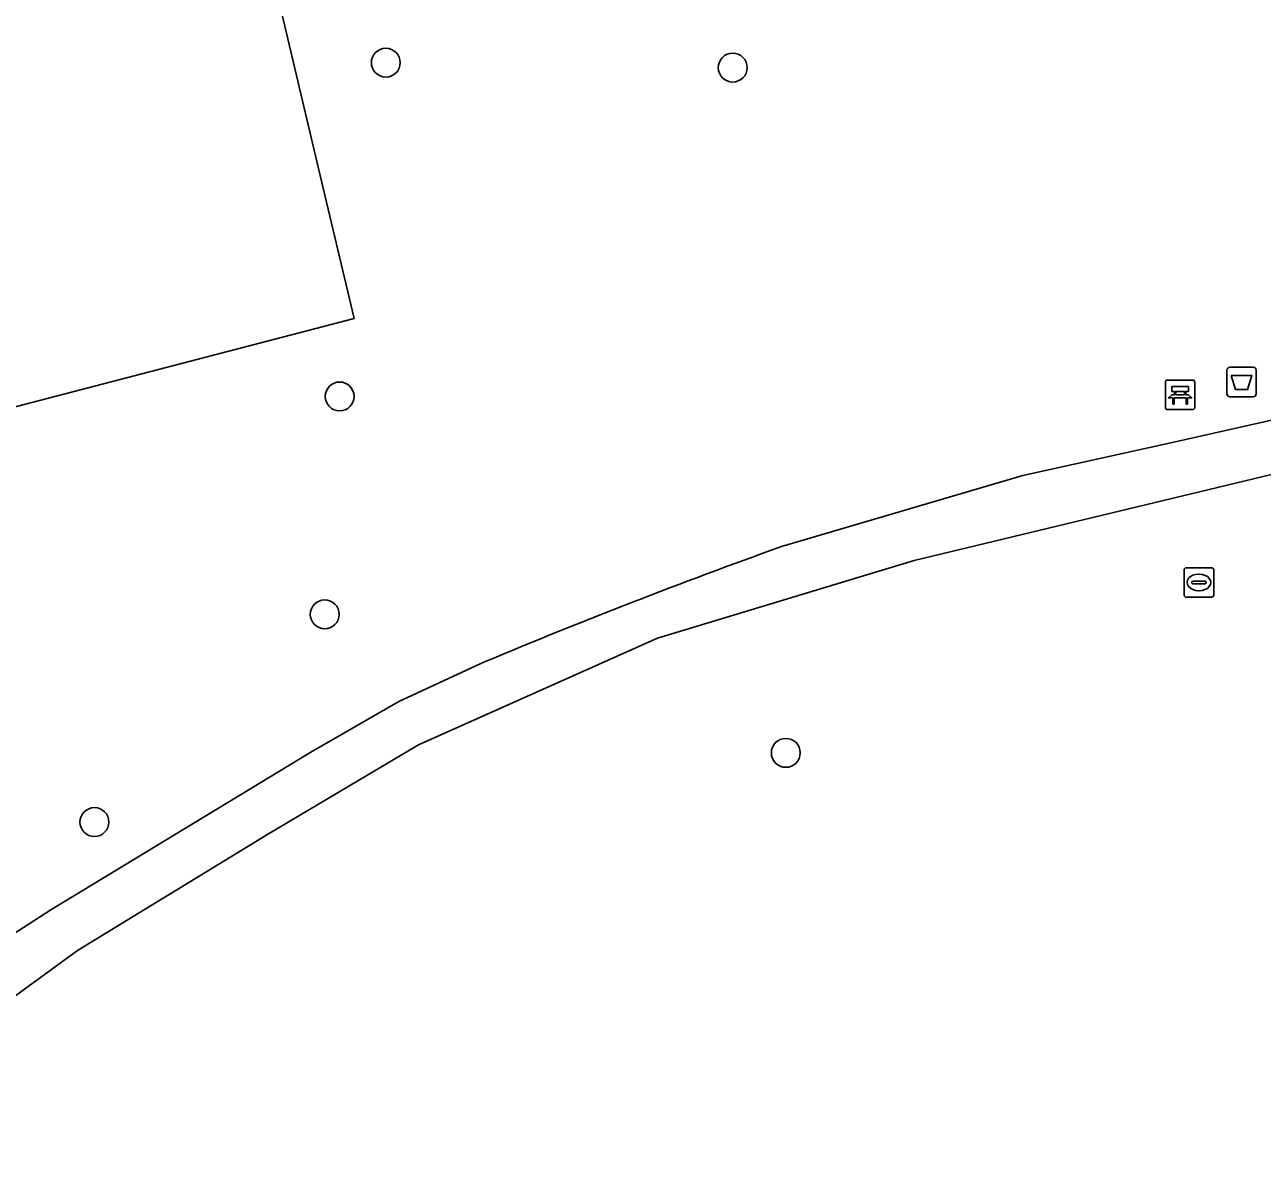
# Model space of a CAD drawing. Extents: x 158031 to 159244, y 380104 to 381214.
# Drawn here: x 158748.37 to 158790.26, y 380400.83 to 380439.27 of the extents above; entities that cross this region are included whole.
import ezdxf

# ---------------------------------------------------------------- set-up
doc = ezdxf.new("R2010")
doc.units = 0
for name, color, linetype in [('IMGEO_Afvalbak', 7, 'Continuous'), ('IMGEO_Bank', 7, 'Continuous'), ('IMGEO_Boom', 7, 'Continuous'), ('IMGEO_Erf', 7, 'Continuous'), ('IMGEO_Groenvoorziening', 7, 'Continuous'), ('IMGEO_Rioolput', 7, 'Continuous'), ('IMGEO_Voetpad_halfverhard', 7, 'Continuous')]:
    doc.layers.add(name, color=color, linetype=linetype)

msp = doc.modelspace()

# ---------------------------------------------------------------- linework, layer by layer
at = {"layer": 'IMGEO_Afvalbak'}
for p, q in [((158789.068, 380426.78), (158789.068, 380427.58)), ((158789.068, 380427.58), (158789.068, 380426.78)), ((158789.168, 380427.68), (158789.958, 380427.68)), ((158789.958, 380427.68), (158789.168, 380427.68)), ((158790.058, 380427.58), (158790.058, 380426.78)), ((158790.058, 380426.78), (158790.058, 380427.58)), ((158789.958, 380426.68), (158789.168, 380426.68)), ((158789.168, 380426.68), (158789.958, 380426.68))]:
    msp.add_line(p, q, dxfattribs=at)
msp.add_lwpolyline([(158789.211, 380427.394), (158789.915, 380427.394), (158789.766, 380426.924), (158789.36, 380426.924), (158789.211, 380427.394)], dxfattribs=at)
for centre, start, end in [((158789.168, 380427.58), 90, 180), ((158789.168, 380427.58), 90, 180), ((158789.958, 380427.58), 0, 90), ((158789.958, 380427.58), 360, 90), ((158789.168, 380426.78), 180, 270), ((158789.168, 380426.78), 180, 270), ((158789.958, 380426.78), 270, 0), ((158789.958, 380426.78), 270, 0)]:
    msp.add_arc(centre, 0.1, start, end, dxfattribs=at)
at = {"layer": 'IMGEO_Bank'}
for p, q in [((158786.982, 380426.319), (158786.982, 380427.16)), ((158786.982, 380427.16), (158786.982, 380426.319)), ((158787.057, 380427.244), (158787.898, 380427.244)), ((158787.898, 380427.244), (158787.057, 380427.244)), ((158787.982, 380427.169), (158787.982, 380426.328)), ((158787.982, 380426.328), (158787.982, 380427.169)), ((158787.679, 380426.642), (158787.286, 380426.642)), ((158787.291, 380426.75), (158787.291, 380426.856)), ((158787.335, 380426.856), (158787.335, 380426.75)), ((158787.623, 380426.862), (158787.341, 380426.862)), ((158787.341, 380426.744), (158787.623, 380426.744)), ((158787.629, 380426.75), (158787.629, 380426.856)), ((158787.673, 380426.856), (158787.673, 380426.75)), ((158787.907, 380426.244), (158787.066, 380426.244)), ((158787.066, 380426.244), (158787.907, 380426.244))]:
    msp.add_line(p, q, dxfattribs=at)
for points in [[(158787.229, 380426.642), (158787.087, 380426.642), (158787.199, 380426.744), (158787.285, 380426.744)], [(158787.285, 380426.862), (158787.199, 380426.862), (158787.199, 380427.023), (158787.762, 380427.023), (158787.762, 380426.862), (158787.679, 380426.862)], [(158787.279, 380426.635), (158787.279, 380426.428), (158787.236, 380426.428), (158787.236, 380426.635)], [(158787.679, 380426.744), (158787.762, 380426.744), (158787.874, 380426.642), (158787.735, 380426.642)], [(158787.729, 380426.635), (158787.729, 380426.428), (158787.685, 380426.428), (158787.685, 380426.635)]]:
    msp.add_lwpolyline(points, dxfattribs=at)
for centre, radius, start, end in [((158787.06, 380427.166), 0.0779, 92.4484, 184.2845), ((158787.06, 380427.166), 0.0779, 92.4484, 184.2845), ((158787.904, 380427.166), 0.0779, 2.4484, 94.2845), ((158787.904, 380427.166), 0.0779, 2.4484, 94.2845), ((158787.229, 380426.635), 0.00671, 2.8957, 87.1043), ((158787.286, 380426.635), 0.00671, 92.8957, 177.1043), ((158787.284, 380426.855), 0.00671, 2.8957, 87.1043), ((158787.284, 380426.751), 0.00671, 272.8957, 357.1043), ((158787.341, 380426.855), 0.00671, 92.8957, 177.1043), ((158787.341, 380426.751), 0.00671, 182.8957, 267.1043), ((158787.623, 380426.855), 0.00671, 2.8957, 87.1043), ((158787.623, 380426.751), 0.00671, 272.8957, 357.1043), ((158787.68, 380426.855), 0.00671, 92.8957, 177.1043), ((158787.68, 380426.751), 0.00671, 182.8957, 267.1043), ((158787.678, 380426.635), 0.00671, 2.8957, 87.1043), ((158787.735, 380426.635), 0.00671, 92.8957, 177.1043), ((158787.06, 380426.322), 0.0779, 182.4484, 274.2845), ((158787.06, 380426.322), 0.0779, 182.4484, 274.2845), ((158787.904, 380426.322), 0.0779, 272.4484, 4.2845), ((158787.904, 380426.322), 0.0779, 272.4484, 4.2845)]:
    msp.add_arc(centre, radius, start, end, dxfattribs=at)
at = {"layer": 'IMGEO_Boom'}
for centre in [(158760.592, 380437.991), (158772.336, 380437.822), (158759.03, 380426.689), (158758.525, 380419.312), (158774.134, 380414.622), (158750.729, 380412.28)]:
    msp.add_circle(centre, 0.489, dxfattribs=at)
at = {"layer": 'IMGEO_Erf'}
msp.add_lwpolyline([(158741.196, 380424.551), (158759.516, 380429.33), (158758.315, 380434.41), (158751.736, 380462.236), (158746.999, 380461.102)], dxfattribs=at)
at = {"layer": 'IMGEO_Groenvoorziening'}
for points in [[(158794.337, 380462.308), (158789.058, 380460.522), (158787.7, 380460.269), (158786.418, 380460.385), (158785.288, 380460.818), (158784.413, 380461.543), (158783.717, 380463.321), (158782.3, 380469.539), (158772.195, 380467.109), (158772.046, 380467.073), (158773.593, 380460.202), (158773.655, 380459.962), (158774.268, 380457.575), (158763.95, 380455.159), (158761.689, 380464.62), (158758.277, 380463.803), (158755.259, 380463.08), (158751.736, 380462.236), (158758.315, 380434.41), (158759.516, 380429.33), (158741.196, 380424.551)], [(158782.157, 380424.014), (158787.265, 380425.14), (158800.451, 380428.105)], [(158850.121, 380420.641), (158835.96, 380423.102), (158824.732, 380424.708), (158815.078, 380426.394), (158808.696, 380427.012), (158805.098, 380426.968), (158802.07, 380426.573), (158795.4, 380425.214), (158778.483, 380421.13), (158769.794, 380418.5), (158761.696, 380414.892), (158756.617, 380411.882), (158750.155, 380407.926), (158744.055, 380403.479)], [(158773.989, 380421.608), (158782.157, 380424.014)], [(158737.203, 380401.515), (158749.254, 380409.307), (158758.057, 380414.643), (158761.039, 380416.365), (158763.939, 380417.703)]]:
    msp.add_lwpolyline(points, dxfattribs=at)
msp.add_arc((158845.175, 380223.518), 210.493, 109.76642, 112.70158, dxfattribs=at)
at = {"layer": 'IMGEO_Rioolput'}
for p, q in [((158787.618, 380419.965), (158787.618, 380420.817)), ((158787.693, 380420.891), (158788.545, 380420.891)), ((158788.619, 380420.817), (158788.619, 380419.965)), ((158787.877, 380420.385), (158787.877, 380420.397)), ((158788.315, 380420.348), (158787.917, 380420.348)), ((158787.92, 380420.434), (158788.318, 380420.434)), ((158788.106, 380420.671), (158788.131, 380420.671)), ((158788.361, 380420.397), (158788.361, 380420.385)), ((158788.129, 380420.111), (158788.104, 380420.111)), ((158788.545, 380419.891), (158787.693, 380419.891))]:
    msp.add_line(p, q, dxfattribs=at)
for points in [[(158787.618, 380419.965), (158787.618, 380420.817)], [(158787.693, 380420.891), (158788.545, 380420.891)], [(158788.619, 380420.817), (158788.619, 380419.965)], [(158788.545, 380419.891), (158787.693, 380419.891)]]:
    msp.add_lwpolyline(points, dxfattribs=at)
for centre, radius, start, end in [((158787.695, 380420.815), 0.0765, 91.552, 178.448), ((158787.695, 380420.815), 0.0765, 91.552, 178.448), ((158788.543, 380420.815), 0.0765, 1.552, 88.448), ((158788.543, 380420.815), 0.0765, 1.552, 88.448), ((158787.917, 380420.394), 0.0403, 85.8775, 175.7526), ((158787.914, 380420.384), 0.0366, 178.938, 274.7102), ((158788.318, 380420.391), 0.043, 264.8664, 352.4533), ((158788.322, 380420.396), 0.0386, 1.7309, 96.639), ((158787.695, 380419.967), 0.0765, 181.552, 268.448), ((158787.695, 380419.967), 0.0765, 181.552, 268.448), ((158788.543, 380419.967), 0.0765, 271.552, 358.448), ((158788.543, 380419.967), 0.0765, 271.552, 358.448)]:
    msp.add_arc(centre, radius, start, end, dxfattribs=at)
for centre, major_axis, ratio, start_param, end_param in [((158788.105, 380420.391), (-0.387, 0.002), 0.722429, 4.712389, 7.853982), ((158788.13, 380420.391), (-0.39, 0.002), 0.717154, 1.570796, 4.712389)]:
    msp.add_ellipse(centre, major_axis=major_axis, ratio=ratio, start_param=start_param, end_param=end_param, dxfattribs=at)
at = {"layer": 'IMGEO_Voetpad_halfverhard'}
for points in [[(158800.451, 380428.105), (158787.265, 380425.14), (158782.157, 380424.014), (158773.989, 380421.608)], [(158744.055, 380403.479), (158750.155, 380407.926), (158756.617, 380411.882), (158761.696, 380414.892), (158769.794, 380418.5), (158778.483, 380421.13), (158795.4, 380425.214), (158802.07, 380426.573), (158805.098, 380426.968), (158808.696, 380427.012), (158815.078, 380426.394), (158824.732, 380424.708), (158835.96, 380423.102), (158850.121, 380420.641)], [(158763.939, 380417.703), (158761.039, 380416.365), (158758.057, 380414.643), (158749.254, 380409.307), (158737.203, 380401.515), (158725.989, 380393.302), (158725.231, 380392.81), (158723.582, 380391.338), (158721.57, 380390.186), (158724.373, 380389.985), (158734.85, 380397.343), (158744.055, 380403.479)]]:
    msp.add_lwpolyline(points, dxfattribs=at)
msp.add_arc((158845.175, 380223.518), 210.493, 109.76642, 112.70158, dxfattribs=at)

doc.saveas('drawing.dxf')
